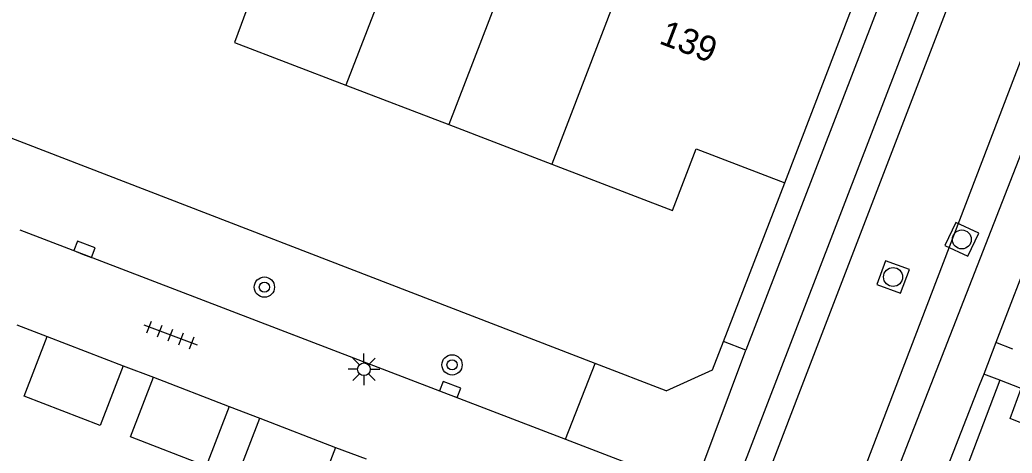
# Model space of a CAD drawing. Extents: x 132994 to 136000, y 393499 to 395512.
# Drawn here: x 134608.94 to 134648.13, y 394283.35 to 394300.48 of the extents above; entities that cross this region are included whole.
import ezdxf

# ---------------------------------------------------------------- set-up
doc = ezdxf.new("R2010")
doc.units = 0
for name, color, linetype in [('gg-afsc-erfafscheiding', 7, 'Continuous'), ('gg-anno-huisnummerreeks BGT', 7, 'Continuous'), ('gg-bbg-bijgebouw', 7, 'Continuous'), ('gg-bbg-hoofdgebouw', 7, 'Continuous'), ('gg-bbg-tussenscheiding', 7, 'Continuous'), ('gg-knt-verharding', 7, 'Continuous'), ('gg-knt-verharding nz', 7, 'Continuous'), ('gt-grn-groengrens', 7, 'Continuous'), ('gt-grn-weggrens', 7, 'Continuous'), ('gt-symb-boom', 7, 'Continuous'), ('gt-symb-kolk', 7, 'Continuous'), ('gt-symb-lichtmast', 7, 'Continuous'), ('gt-symb-rioolschacht', 7, 'Continuous'), ('gt-symb-tegel verharding', 7, 'Continuous')]:
    doc.layers.add(name, color=color, linetype=linetype)

# ---------------------------------------------------------------- blocks, each defined once
blk = doc.blocks.new('gt0-RS')
at = {"layer": 'gt-symb-rioolschacht'}
blk.add_lwpolyline([(-0.5, -0.5), (0.5, -0.5), (0.5, 0.5), (-0.5, 0.5)], close=True, dxfattribs=at)
blk.add_circle((0, 0), 0.375, dxfattribs=at)
blk = doc.blocks.new('gt0-KOLK')
at = {"layer": 'gt-symb-kolk'}
blk.add_lwpolyline([(0, 0), (0.375, 0), (0.375, 0.4), (-0.375, 0.4), (-0.375, 0), (0, 0)], dxfattribs=at)
blk = doc.blocks.new('gt0-LMAST')
at = {"layer": 'gt-symb-lichtmast'}
for p, q in [((-0.182, 0.173), (-0.447, 0.438)), ((-0.005, 0.246), (-0.005, 0.621)), ((0.172, 0.173), (0.437, 0.438)), ((-0.255, -0.004), (-0.63, -0.004)), ((-0.182, -0.181), (-0.447, -0.446)), ((-0.005, -0.254), (-0.005, -0.629)), ((0.437, -0.446), (0.172, -0.181)), ((0.245, -0.004), (0.62, -0.004))]:
    blk.add_line(p, q, dxfattribs=at)
blk.add_circle((-0.005, -0.004), 0.25, dxfattribs=at)
blk = doc.blocks.new('gt0-BOOM')
at = {"layer": 'gt-symb-boom'}
for radius in [0.4, 0.2]:
    blk.add_circle((0, 0), radius, dxfattribs=at)
blk = doc.blocks.new('gt0-TEG1')
at = {"layer": 'gt-symb-tegel verharding'}
for p, q in [((-1.125, 0), (1.125, 0)), ((-0.9, -0.25), (-0.9, 0.25)), ((-0.45, -0.25), (-0.45, 0.25)), ((0, -0.25), (0, 0.25)), ((0.45, -0.25), (0.45, 0.25)), ((0.9, -0.25), (0.9, 0.25))]:
    blk.add_line(p, q, dxfattribs=at)

msp = doc.modelspace()

# ---------------------------------------------------------------- linework, layer by layer
at = {"layer": 'gg-afsc-erfafscheiding'}
for p, q in [((134636.73, 394287.771), (134639.15, 394294.04)), ((134634.461, 394285.819), (134631.663, 394286.899))]:
    msp.add_line(p, q, dxfattribs=at)
for points in [[(134631.663, 394286.899), (134606.682, 394296.545), (134607.202, 394297.905), (134581.959, 394307.459), (134582.017, 394307.612)], [(134634.461, 394285.819), (134636.299, 394286.655), (134636.73, 394287.771)]]:
    msp.add_lwpolyline(points, dxfattribs=at)
at = {"layer": 'gg-bbg-bijgebouw'}
for p, q in [((134610.02, 394287.97), (134613.03, 394286.81)), ((134614.22, 394286.36), (134617.21, 394285.2)), ((134618.42, 394284.74), (134621.41, 394283.58))]:
    msp.add_line(p, q, dxfattribs=at)
for points in [[(134613.03, 394286.81), (134612.12, 394284.45), (134609.11, 394285.61), (134610.02, 394287.97)], [(134617.21, 394285.2), (134616.3, 394282.84), (134613.31, 394284), (134614.22, 394286.36)], [(134621.41, 394283.58), (134620.5, 394281.22), (134617.51, 394282.38), (134618.42, 394284.74)]]:
    msp.add_lwpolyline(points, dxfattribs=at)
at = {"layer": 'gg-bbg-hoofdgebouw'}
for p, q in [((134621.821, 394297.9), (134625.884, 394296.339)), ((134625.884, 394296.339), (134629.947, 394294.779))]:
    msp.add_line(p, q, dxfattribs=at)
for points in [[(134639.15, 394294.04), (134641.78, 394300.9), (134639.8, 394301.66), (134640.51, 394303.5), (134638.915, 394304.112)], [(134618.04, 394301.27), (134617.42, 394299.59), (134621.821, 394297.9)], [(134629.947, 394294.779), (134634.71, 394292.95), (134635.65, 394295.38), (134639.15, 394294.04)]]:
    msp.add_lwpolyline(points, dxfattribs=at)
at = {"layer": 'gg-bbg-tussenscheiding'}
for p, q in [((134625.582, 394307.678), (134621.821, 394297.9)), ((134629.645, 394306.115), (134625.884, 394296.339)), ((134633.706, 394304.553), (134629.947, 394294.779))]:
    msp.add_line(p, q, dxfattribs=at)
at = {"layer": 'gg-knt-verharding'}
for p, q in [((134644.13, 394304.36), (134637.612, 394287.427)), ((134645.414, 394303.394), (134634.1, 394273.988)), ((134652.29, 394300.273), (134647.481, 394287.73)), ((134608.944, 394292.178), (134630.488, 394283.91)), ((134608.82, 394288.43), (134610.02, 394287.97)), ((134637.612, 394287.427), (134636.73, 394287.771)), ((134647.481, 394287.73), (134647.003, 394286.481)), ((134635.57, 394281.96), (134637.612, 394287.427)), ((134613.03, 394286.81), (134614.22, 394286.36)), ((134647.647, 394286.234), (134642.625, 394273.099)), ((134617.21, 394285.2), (134618.42, 394284.74)), ((134630.488, 394283.91), (134635.57, 394281.96)), ((134621.41, 394283.58), (134622.62, 394283.13))]:
    msp.add_line(p, q, dxfattribs=at)
for points in [[(134647.003, 394286.481), (134646.831, 394286.033), (134642.392, 394274.652)], [(134649.037, 394280.759), (134648.352, 394281.032), (134649.232, 394283.109), (134649.856, 394282.834), (134650.266, 394283.835), (134648.051, 394284.725), (134648.479, 394285.908), (134647.647, 394286.234)]]:
    msp.add_lwpolyline(points, dxfattribs=at)
at = {"layer": 'gg-knt-verharding nz'}
msp.add_line((134650.688, 394300.881), (134640.719, 394275.3), dxfattribs=at)
for points in [[(134653.44, 394321.478), (134639.689, 394285.674), (134629.223, 394258.341), (134619.402, 394233.172), (134616.764, 394226.471)], [(134620.836, 394224.914), (134621.895, 394228.531), (134624.602, 394236.624), (134629.57, 394249.621), (134639.144, 394274.476), (134648.239, 394298.258), (134656.712, 394320.215)]]:
    msp.add_lwpolyline(points, dxfattribs=at)
at = {"layer": 'gt-grn-groengrens'}
msp.add_line((134630.488, 394283.91), (134631.663, 394286.899), dxfattribs=at)
at = {"layer": 'gt-grn-weggrens'}
for p, q in [((134648.155, 394287.472), (134647.481, 394287.73)), ((134647.647, 394286.234), (134647.003, 394286.481))]:
    msp.add_line(p, q, dxfattribs=at)

# ---------------------------------------------------------------- block references
at = {"layer": 'gt-symb-boom'}
for p in [(134618.6, 394289.919), (134626.01, 394286.844)]:
    msp.add_blockref('gt0-BOOM', p, dxfattribs=at)
at = {"layer": 'gt-symb-kolk'}
for p, rotation in [((134611.423, 394291.226), -20.995218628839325), ((134625.86, 394285.686), -20.995218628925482)]:
    msp.add_blockref('gt0-KOLK', p, dxfattribs=dict(at, rotation=rotation))
at = {"layer": 'gt-symb-lichtmast'}
msp.add_blockref('gt0-LMAST', (134622.537, 394286.674), dxfattribs=at)
at = {"layer": 'gt-symb-rioolschacht'}
for p, rotation in [((134646.14, 394291.803), 64.92082100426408), ((134643.424, 394290.318), 159.5713828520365)]:
    msp.add_blockref('gt0-RS', p, dxfattribs=dict(at, rotation=rotation))
at = {"layer": 'gt-symb-tegel verharding', "rotation": -20.48229688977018}
msp.add_blockref('gt0-TEG1', (134614.894, 394288.028), dxfattribs=at)

# ---------------------------------------------------------------- texts
at = {"layer": 'gg-anno-huisnummerreeks BGT'}
msp.add_text('139', height=1, rotation=339, dxfattribs=at).set_placement((134634.142, 394299.563))

doc.saveas('drawing.dxf')
